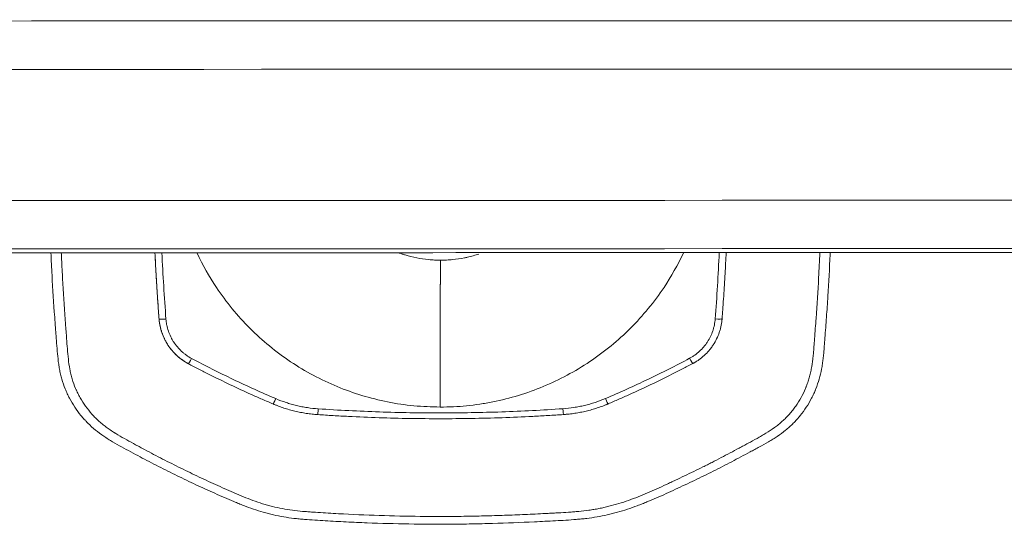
# Model space of a CAD drawing. Header units: millimetres. Extents: x 0 to 594, y 0 to 420.
# Tile 982 of 1056: x 257.03 to 264.13, y 276.07 to 279.71. Entities that reach past the tile are written whole.
import ezdxf

# ---------------------------------------------------------------- set-up
doc = ezdxf.new("R2010")
doc.units = ezdxf.units.MM
doc.layers.add('1', color=7, linetype='Continuous', true_color=0xffffff)

msp = doc.modelspace()

# ---------------------------------------------------------------- linework, layer by layer
at = {"layer": '1', "color": 155, "linetype": 'Continuous', "lineweight": 13}
msp.add_line((258.0314, 277.5521), (258.0313, 277.5521), dxfattribs=at)
at = {"layer": '1', "color": 155, "linetype": 'Continuous', "lineweight": 18}
msp.add_line((258.2087, 277.2494), (258.2088, 277.2494), dxfattribs=at)
at = {"layer": '1', "color": 155, "linetype": 'Continuous', "lineweight": 13}
for centre, major_axis, ratio, start_param, end_param in [((260.978, 280.107), (-501.2727, -0.1444), 0.000811, 1.517498, 1.623577), ((260.9781, 279.7583), (-501.6214, -0.1445), 0.000811, 1.517498, 1.623577), ((260.9784, 278.813), (-501.6214, -0.1445), 0.000811, 1.517498, 1.623577), ((260.9785, 278.4643), (-501.2727, -0.1444), 0.000811, 1.517498, 1.623577), ((258.0812, 277.5559), (-0.0499, -0.0038), 0.107862, 0.001161, 1.563839), ((262.0443, 277.557), (-0.0499, 0.0038), 0.107679, 1.580198, 3.142877), ((258.2664, 277.2732), (-0.0234, -0.0442), 0.06301, 6.283039, 7.738198), ((261.8593, 277.2742), (-0.0234, 0.0442), 0.06086, 1.687724, 3.142883), ((258.8737, 276.9846), (-0.0195, -0.046), 0.062269, 6.282913, 7.711063), ((261.252, 276.9853), (0.0195, -0.046), 0.060029, 4.85626, 6.28441), ((259.1801, 276.9116), (-0.0034, -0.0499), 0.012227, 6.282458, 7.692515), ((260.9456, 276.9121), (-0.0034, 0.0499), 0.009795, 1.732428, 3.142484)]:
    msp.add_ellipse(centre, major_axis=major_axis, ratio=ratio, start_param=start_param, end_param=end_param, dxfattribs=at)
at = {"layer": '1', "color": 155, "linetype": 'Continuous', "lineweight": 18}
for points, knots in [([(234.2989, 278.0223), (237.8573, 278.0232), (244.9762, 278.025), (255.6635, 278.0279), (266.3526, 278.031), (276.9336, 278.0342), (283.9463, 278.0364), (287.3985, 278.0376)], [0, 0, 0, 0, 0.201201, 0.402401, 0.603602, 0.804802, 1, 1, 1, 1]), ([(257.3024, 277.2632), (257.2994, 277.2881), (257.2972, 277.3131), (257.2931, 277.3632), (257.2913, 277.3883), (257.2886, 277.4259), (257.2877, 277.4385), (257.2858, 277.4636), (257.2848, 277.4761), (257.282, 277.5138), (257.2801, 277.5389), (257.2711, 277.6645), (257.2647, 277.7652), (257.2562, 277.92), (257.2535, 277.9741), (257.251, 278.0282)], [0, 0, 0, 0, 0.09858, 0.09858, 0.197161, 0.197161, 0.246451, 0.246451, 0.295741, 0.295741, 0.394322, 0.394322, 0.788644, 0.788644, 1, 1, 1, 1]), ([(262.8742, 278.0294), (262.874, 278.0249), (262.8692, 277.9198), (262.8635, 277.8149), (262.8541, 277.6645), (262.8507, 277.6144), (262.8436, 277.5143), (262.8399, 277.4642), (262.8351, 277.4018), (262.8336, 277.383), (262.8322, 277.3643), (262.8312, 277.3518), (262.8307, 277.3456), (262.8292, 277.3268), (262.8277, 277.3081), (262.8259, 277.2894), (262.8246, 277.277), (262.824, 277.2708), (262.8218, 277.2521), (262.8201, 277.2397), (262.8164, 277.215), (262.8143, 277.2028), (262.8073, 277.1661), (262.8016, 277.142), (262.7879, 277.0942), (262.7799, 277.0706), (262.7695, 277.0445), (262.7683, 277.0416), (262.7659, 277.0358), (262.7647, 277.0329), (262.761, 277.0243), (262.7585, 277.0185), (262.7507, 277.0015), (262.7452, 276.9903), (262.728, 276.9573), (262.7155, 276.936), (262.6883, 276.8946), (262.6737, 276.8745), (262.654, 276.8503), (262.648, 276.8431), (262.6419, 276.836), (262.6378, 276.8313), (262.6357, 276.8289), (262.6252, 276.8172), (262.608, 276.7991), (262.5899, 276.7819), (262.5714, 276.7652), (262.562, 276.7572), (262.5331, 276.7337), (262.5129, 276.719), (262.4819, 276.6981), (262.4713, 276.6913), (262.4554, 276.6813), (262.45, 276.6781), (262.4393, 276.6716), (262.4339, 276.6683), (262.4068, 276.6525), (262.3849, 276.6403), (262.3518, 276.6224), (262.3407, 276.6165), (262.3186, 276.6047), (262.3075, 276.5988), (262.2522, 276.5695), (262.2079, 276.5459), (262.1192, 276.4992), (262.0746, 276.4761), (261.985, 276.4312), (261.9399, 276.4093), (261.8494, 276.3661), (261.8039, 276.3448), (261.7357, 276.3131), (261.7129, 276.3026), (261.6672, 276.2818), (261.6215, 276.2613), (261.5753, 276.2416), (261.5404, 276.2274), (261.5288, 276.2227), (261.5054, 276.2136), (261.4937, 276.2091), (261.4584, 276.196), (261.4347, 276.1877), (261.387, 276.1721), (261.363, 276.1647), (261.3268, 276.1545), (261.3086, 276.1496), (261.2903, 276.1451), (261.278, 276.1421), (261.2719, 276.1407), (261.2412, 276.1337), (261.2166, 276.1287), (261.1671, 276.1203), (261.1422, 276.1167), (261.1048, 276.1122), (261.0923, 276.1108), (261.0672, 276.1083), (261.0547, 276.1072), (260.9919, 276.1019), (260.9417, 276.0991), (260.8411, 276.0937), (260.7908, 276.0912), (260.6399, 276.0841), (260.5393, 276.0801), (260.3883, 276.0757), (260.3379, 276.0745), (260.2372, 276.0727), (260.1869, 276.0721), (260.0358, 276.0711), (259.8344, 276.0722), (259.6332, 276.0778), (259.4823, 276.0837), (259.432, 276.0859), (259.3314, 276.091), (259.2811, 276.0937), (259.1806, 276.0998), (259.1304, 276.1032), (259.0739, 276.1072), (259.0676, 276.1077), (259.0551, 276.1087), (259.0363, 276.1104), (259.0176, 276.1124), (258.9802, 276.1169), (258.9554, 276.1205), (258.906, 276.129), (258.8814, 276.1339), (258.8507, 276.1408), (258.8446, 276.1422), (258.8324, 276.1452), (258.8263, 276.1467), (258.808, 276.1514), (258.7959, 276.1546), (258.7356, 276.1719), (258.6883, 276.1884), (258.6299, 276.2109), (258.6183, 276.2156), (258.595, 276.2249), (258.5603, 276.2392), (258.5258, 276.2541), (258.4569, 276.2841), (258.4111, 276.3045), (258.32, 276.346), (258.2746, 276.3672), (258.1842, 276.4103), (258.0941, 276.4541), (258.0049, 276.4996), (257.9161, 276.5458), (257.8718, 276.5694), (257.8056, 276.6048), (257.7835, 276.6167), (257.7397, 276.6408), (257.7179, 276.6531), (257.691, 276.6692), (257.6856, 276.6724), (257.675, 276.679), (257.6696, 276.6823), (257.6538, 276.6923), (257.6433, 276.6991), (257.6124, 276.7201), (257.5924, 276.7348), (257.5538, 276.7661), (257.5354, 276.7827), (257.5133, 276.8047), (257.5068, 276.8114), (257.5003, 276.8183), (257.4961, 276.8228), (257.494, 276.8252), (257.4835, 276.8367), (257.4753, 276.8462), (257.4517, 276.8751), (257.4371, 276.895), (257.4098, 276.9361), (257.3971, 276.9573), (257.3797, 276.9902), (257.3742, 277.0013), (257.3663, 277.0183), (257.3638, 277.024), (257.3588, 277.0354), (257.3564, 277.0412), (257.3447, 277.0701), (257.3367, 277.0935), (257.3265, 277.1291), (257.3234, 277.1411), (257.3179, 277.1652), (257.3129, 277.1894), (257.308, 277.22), (257.305, 277.2415), (257.3037, 277.2523), (257.303, 277.2578), (257.3027, 277.2605), (257.3025, 277.2618), (257.3024, 277.2624), (257.3024, 277.2628), (257.3024, 277.263), (257.3024, 277.2632)], [0, 0, 0, 0, 0.001871, 0.04346, 0.04346, 0.064255, 0.064255, 0.085049, 0.085049, 0.090247, 0.092847, 0.092847, 0.095446, 0.095446, 0.100645, 0.103244, 0.103244, 0.105843, 0.105843, 0.111042, 0.111042, 0.11624, 0.11624, 0.126638, 0.126638, 0.137035, 0.137035, 0.138334, 0.138334, 0.139634, 0.139634, 0.142233, 0.142233, 0.147432, 0.147432, 0.157829, 0.157829, 0.168226, 0.168226, 0.170826, 0.172125, 0.172125, 0.173425, 0.173425, 0.178623, 0.183822, 0.183822, 0.189021, 0.189021, 0.199418, 0.199418, 0.204616, 0.204616, 0.207216, 0.207216, 0.209815, 0.209815, 0.220212, 0.220212, 0.225411, 0.225411, 0.230609, 0.230609, 0.251404, 0.251404, 0.272198, 0.272198, 0.292992, 0.292992, 0.313787, 0.313787, 0.324184, 0.324184, 0.334581, 0.344978, 0.344978, 0.350177, 0.350177, 0.355375, 0.355375, 0.365773, 0.365773, 0.37617, 0.37617, 0.381368, 0.383968, 0.383968, 0.386567, 0.386567, 0.396964, 0.396964, 0.407361, 0.407361, 0.41256, 0.41256, 0.417758, 0.417758, 0.438553, 0.438553, 0.459347, 0.459347, 0.500936, 0.500936, 0.52173, 0.52173, 0.542524, 0.542524, 0.584113, 0.625702, 0.625702, 0.646496, 0.646496, 0.66729, 0.66729, 0.688085, 0.688085, 0.690684, 0.690684, 0.693283, 0.698482, 0.698482, 0.708879, 0.708879, 0.719276, 0.719276, 0.721876, 0.721876, 0.724475, 0.724475, 0.729674, 0.729674, 0.750468, 0.750468, 0.755666, 0.755666, 0.760865, 0.771262, 0.771262, 0.792057, 0.792057, 0.812851, 0.812851, 0.833645, 0.85444, 0.85444, 0.875234, 0.875234, 0.885631, 0.885631, 0.896028, 0.896028, 0.898628, 0.898628, 0.901227, 0.901227, 0.906425, 0.906425, 0.916823, 0.916823, 0.92722, 0.92722, 0.929819, 0.931119, 0.931119, 0.932418, 0.932418, 0.937617, 0.937617, 0.948014, 0.948014, 0.958411, 0.958411, 0.96361, 0.96361, 0.966209, 0.966209, 0.968808, 0.968808, 0.979206, 0.979206, 0.984404, 0.984404, 0.989603, 0.994801, 0.997401, 0.9987, 0.99935, 0.999675, 0.999838, 0.999919, 0.999919, 1, 1, 1, 1]), ([(262.1236, 278.0293), (262.1212, 277.979), (262.1186, 277.9287), (262.1126, 277.8242), (262.1076, 277.7428), (262.1011, 277.648), (262.0977, 277.6006), (262.096, 277.577), (262.0952, 277.5668), (262.0947, 277.56), (262.0944, 277.5567), (262.0942, 277.5533)], [0, 0, 0, 0, 0.316473, 0.316473, 0.658237, 0.829118, 0.914559, 0.95728, 0.97864, 0.97864, 1, 1, 1, 1]), ([(260.0602, 276.9161), (260.0602, 276.9312), (260.0602, 276.9501), (260.0602, 276.9727), (260.0602, 276.9878), (260.0602, 277.0047), (260.0602, 277.0197), (260.0602, 277.0291), (260.0602, 277.0384), (260.0602, 277.0534), (260.0602, 277.0701), (260.0602, 277.0849), (260.0602, 277.1071), (260.0602, 277.1272), (260.0602, 277.1454), (260.0602, 277.1526), (260.0602, 277.1653), (260.0602, 277.1796), (260.0602, 277.1921), (260.0602, 277.1991), (260.0602, 277.2097), (260.0602, 277.2255), (260.0602, 277.241), (260.0602, 277.2513), (260.0602, 277.2582), (260.0603, 277.2734), (260.0603, 277.2887), (260.0603, 277.301), (260.0603, 277.3043), (260.0603, 277.3066), (260.0603, 277.3106), (260.0603, 277.3236), (260.0603, 277.338), (260.0603, 277.3506), (260.0603, 277.3545), (260.0603, 277.3584), (260.0603, 277.3677), (260.0603, 277.3806), (260.0603, 277.3922), (260.0603, 277.3981), (260.0603, 277.4), (260.0603, 277.4018), (260.0603, 277.4077), (260.0604, 277.4364), (260.0604, 277.4652), (260.0604, 277.4911), (260.0604, 277.5013), (260.0604, 277.5114), (260.0604, 277.5212), (260.0605, 277.5309), (260.0605, 277.5427), (260.0605, 277.5542), (260.0605, 277.5632), (260.0605, 277.5721), (260.0605, 277.5808), (260.0605, 277.5893), (260.0606, 277.6019), (260.0606, 277.614), (260.0606, 277.6257), (260.0606, 277.6334), (260.0606, 277.6418), (260.0606, 277.6491), (260.0607, 277.6536), (260.0607, 277.6581), (260.0607, 277.6652), (260.0607, 277.6729), (260.0607, 277.6796), (260.0607, 277.6879), (260.0607, 277.6955), (260.0608, 277.7018), (260.0608, 277.7037), (260.0608, 277.7056), (260.0608, 277.7117), (260.0608, 277.7188), (260.0608, 277.7261), (260.0608, 277.7318), (260.0608, 277.7387), (260.0609, 277.7455), (260.0609, 277.7508), (260.0609, 277.756), (260.0609, 277.7611), (260.0609, 277.7661), (260.061, 277.7734), (260.061, 277.7805), (260.061, 277.7874), (260.061, 277.7919), (260.061, 277.7968), (260.061, 277.8011), (260.0611, 277.8037), (260.0611, 277.8063), (260.0611, 277.8105), (260.0611, 277.8147), (260.0611, 277.8177), (260.0611, 277.8189), (260.0611, 277.8201), (260.0611, 277.824), (260.0612, 277.828), (260.0612, 277.8315), (260.0612, 277.8324), (260.0612, 277.833), (260.0612, 277.8341), (260.0612, 277.8377), (260.0612, 277.8416), (260.0612, 277.845), (260.0612, 277.8461), (260.0612, 277.8471), (260.0613, 277.8496), (260.0613, 277.8531), (260.0613, 277.8563), (260.0613, 277.8582), (260.0613, 277.8602), (260.0613, 277.8632), (260.0613, 277.8666), (260.0614, 277.8695), (260.0614, 277.8738), (260.0614, 277.8779), (260.0614, 277.8819), (260.0615, 277.8845), (260.0615, 277.8871), (260.0615, 277.8896), (260.0615, 277.8921), (260.0615, 277.8951), (260.0615, 277.898), (260.0616, 277.9003), (260.0616, 277.9031), (260.0616, 277.9058), (260.0616, 277.9085), (260.0616, 277.9111), (260.0617, 277.9141), (260.0617, 277.9175), (260.0617, 277.9203), (260.0617, 277.923), (260.0618, 277.9256), (260.0618, 277.9282), (260.0618, 277.9315), (260.0619, 277.9346), (260.0619, 277.9376), (260.0619, 277.9397), (260.062, 277.9418), (260.062, 277.9438), (260.062, 277.9458), (260.062, 277.9477), (260.0621, 277.9495), (260.0621, 277.9518), (260.0621, 277.954), (260.0622, 277.9561), (260.0622, 277.9577), (260.0622, 277.9591), (260.0622, 277.9605), (260.0623, 277.9619), (260.0623, 277.9634), (260.0623, 277.9647), (260.0624, 277.9656), (260.0624, 277.9666), (260.0624, 277.9678), (260.0624, 277.969), (260.0625, 277.97), (260.0625, 277.971), (260.0625, 277.972), (260.0625, 277.9729), (260.0626, 277.9739), (260.0626, 277.9746), (260.0626, 277.975)], [0, 0, 0, 0, 0.016744, 0.02093, 0.025115, 0.033487, 0.039766, 0.041859, 0.043952, 0.050231, 0.058603, 0.062789, 0.066975, 0.083718, 0.085811, 0.087904, 0.09209, 0.100462, 0.104648, 0.106741, 0.108834, 0.117206, 0.125577, 0.12767, 0.129763, 0.133949, 0.146507, 0.148862, 0.149646, 0.150693, 0.151739, 0.154879, 0.167436, 0.170576, 0.171622, 0.172669, 0.175808, 0.18418, 0.190459, 0.192029, 0.192552, 0.193075, 0.194645, 0.200924, 0.234411, 0.238597, 0.242783, 0.251155, 0.255341, 0.259527, 0.267898, 0.27627, 0.280456, 0.284642, 0.293014, 0.2972, 0.301386, 0.318129, 0.322315, 0.326501, 0.334873, 0.341152, 0.343245, 0.345338, 0.351617, 0.359988, 0.364174, 0.36836, 0.380918, 0.384057, 0.385104, 0.38615, 0.38929, 0.401848, 0.406033, 0.410219, 0.418591, 0.426963, 0.431149, 0.435335, 0.443707, 0.447893, 0.452079, 0.468822, 0.473008, 0.477194, 0.485566, 0.491845, 0.493938, 0.496031, 0.502309, 0.510681, 0.513821, 0.514867, 0.515914, 0.519053, 0.531611, 0.533965, 0.53475, 0.535797, 0.536843, 0.539983, 0.55254, 0.55568, 0.556726, 0.557773, 0.560912, 0.569284, 0.575563, 0.577656, 0.579749, 0.586028, 0.5944, 0.598585, 0.602771, 0.619515, 0.623701, 0.627887, 0.636259, 0.640445, 0.64463, 0.653002, 0.661374, 0.66556, 0.669746, 0.682304, 0.68649, 0.690676, 0.703233, 0.711605, 0.719977, 0.728349, 0.736721, 0.745092, 0.753464, 0.770208, 0.77858, 0.786952, 0.795323, 0.803695, 0.812067, 0.820439, 0.828811, 0.837182, 0.853926, 0.862298, 0.87067, 0.879042, 0.887413, 0.895785, 0.904157, 0.916715, 0.920901, 0.925087, 0.937644, 0.946016, 0.954388, 0.96276, 0.971132, 0.979503, 0.987875, 1, 1, 1, 1]), ([(258.243, 277.229), (258.2427, 277.2291), (258.2425, 277.2293), (258.242, 277.2295), (258.2413, 277.2299), (258.2397, 277.2308), (258.2365, 277.2325), (258.23, 277.2362), (258.2173, 277.2437), (258.1997, 277.2553), (258.1863, 277.2654), (258.1764, 277.2733), (258.1732, 277.276), (258.1668, 277.2815), (258.1636, 277.2843), (258.148, 277.2986), (258.1364, 277.3107), (258.1148, 277.3361), (258.1048, 277.3495), (258.091, 277.3705), (258.0867, 277.3777), (258.0814, 277.3868), (258.0804, 277.3887), (258.0784, 277.3924), (258.0774, 277.3942), (258.0744, 277.3998), (258.0725, 277.4036), (258.0633, 277.4225), (258.0569, 277.4379), (258.0462, 277.4694), (258.0418, 277.4855), (258.0376, 277.5061), (258.0368, 277.5102), (258.0353, 277.5185), (258.0347, 277.5227), (258.0335, 277.5311), (258.0327, 277.5374), (258.032, 277.5447), (258.0317, 277.5484), (258.0315, 277.5503), (258.0315, 277.5511), (258.0314, 277.5516), (258.0314, 277.5518), (258.0314, 277.5521)], [0, 0, 0, 0, 0.001953, 0.001953, 0.003906, 0.007813, 0.015625, 0.03125, 0.0625, 0.125, 0.1875, 0.1875, 0.21875, 0.21875, 0.25, 0.25, 0.375, 0.375, 0.5, 0.5, 0.5625, 0.5625, 0.578125, 0.578125, 0.59375, 0.59375, 0.625, 0.625, 0.75, 0.75, 0.875, 0.875, 0.90625, 0.90625, 0.9375, 0.9375, 0.96875, 0.984375, 0.992187, 0.996094, 0.998047, 0.998047, 1, 1, 1, 1]), ([(262.0942, 277.5533), (262.0942, 277.553), (262.0941, 277.5528), (262.0941, 277.5522), (262.094, 277.5514), (262.0939, 277.5496), (262.0936, 277.5459), (262.0928, 277.5386), (262.091, 277.524), (262.0875, 277.5033), (262.0836, 277.487), (262.0803, 277.4748), (262.0791, 277.4707), (262.0766, 277.4627), (262.0753, 277.4587), (262.0685, 277.4387), (262.0621, 277.4232), (262.0474, 277.3932), (262.0392, 277.3787), (262.0255, 277.3577), (262.0207, 277.3508), (262.0143, 277.3424), (262.0131, 277.3407), (262.0105, 277.3373), (262.0092, 277.3357), (262.0052, 277.3307), (262.0026, 277.3275), (261.9889, 277.3114), (261.9773, 277.2994), (261.9527, 277.2769), (261.9397, 277.2664), (261.9225, 277.2542), (261.919, 277.2518), (261.9119, 277.2472), (261.9084, 277.2449), (261.9011, 277.2405), (261.8957, 277.2372), (261.8892, 277.2336), (261.886, 277.2318), (261.8843, 277.2309), (261.8836, 277.2306), (261.8831, 277.2303), (261.8829, 277.2302), (261.8827, 277.2301)], [0, 0, 0, 0, 0.001953, 0.001953, 0.003906, 0.007812, 0.015625, 0.03125, 0.0625, 0.125, 0.1875, 0.1875, 0.21875, 0.21875, 0.25, 0.25, 0.375, 0.375, 0.5, 0.5, 0.5625, 0.5625, 0.578125, 0.578125, 0.59375, 0.59375, 0.625, 0.625, 0.75, 0.75, 0.875, 0.875, 0.90625, 0.90625, 0.9375, 0.9375, 0.96875, 0.984375, 0.992187, 0.996094, 0.998047, 0.998047, 1, 1, 1, 1]), ([(258.8542, 276.9385), (258.8282, 276.9495), (258.8023, 276.9607), (258.7506, 276.9832), (258.7248, 276.9946), (258.6476, 277.0293), (258.5964, 277.053), (258.4944, 277.1014), (258.4438, 277.1261), (258.3682, 277.1641), (258.343, 277.1769), (258.2929, 277.2028), (258.2679, 277.2158), (258.243, 277.229)], [0, 0, 0, 0, 0.125, 0.125, 0.25, 0.25, 0.5, 0.5, 0.75, 0.75, 0.875, 0.875, 1, 1, 1, 1]), ([(261.8827, 277.2301), (261.8578, 277.2169), (261.8328, 277.2038), (261.7826, 277.1779), (261.7575, 277.1651), (261.6819, 277.1271), (261.6312, 277.1023), (261.5293, 277.0538), (261.4781, 277.0301), (261.4009, 276.9954), (261.3752, 276.984), (261.3234, 276.9614), (261.2975, 276.9502), (261.2716, 276.9392)], [0, 0, 0, 0, 0.125, 0.125, 0.25, 0.25, 0.5, 0.5, 0.75, 0.75, 0.875, 0.875, 1, 1, 1, 1]), ([(259.1768, 276.8617), (259.175, 276.8618), (259.1733, 276.862), (259.1698, 276.8622), (259.1646, 276.8626), (259.1525, 276.8636), (259.1283, 276.866), (259.1077, 276.8687), (259.087, 276.8718), (259.0802, 276.8729), (259.0665, 276.8753), (259.046, 276.8791), (259.0256, 276.8835), (259.0054, 276.8883), (258.9986, 276.89), (258.9852, 276.8935), (258.9651, 276.8989), (258.9319, 276.9091), (258.9058, 276.9183), (258.8863, 276.9256), (258.8766, 276.9293), (258.8654, 276.9339), (258.8606, 276.9359), (258.8574, 276.9372), (258.8558, 276.9379), (258.8542, 276.9385)], [0, 0, 0, 0, 0.015625, 0.015625, 0.03125, 0.0625, 0.125, 0.25, 0.25, 0.3125, 0.3125, 0.375, 0.5, 0.5, 0.5625, 0.5625, 0.625, 0.75, 0.875, 0.875, 0.9375, 0.96875, 0.984375, 0.984375, 1, 1, 1, 1]), ([(261.2716, 276.9392), (261.27, 276.9386), (261.2684, 276.9379), (261.2652, 276.9365), (261.2603, 276.9346), (261.2491, 276.93), (261.2265, 276.9212), (261.2068, 276.9143), (261.187, 276.9078), (261.1804, 276.9057), (261.1671, 276.9016), (261.1471, 276.8957), (261.127, 276.8905), (261.1067, 276.8857), (261.0999, 276.8841), (261.0863, 276.8812), (261.0659, 276.877), (261.0318, 276.871), (261.0043, 276.8674), (260.9836, 276.8652), (260.9732, 276.8641), (260.9611, 276.8631), (260.9559, 276.8627), (260.9524, 276.8625), (260.9507, 276.8623), (260.949, 276.8622)], [0, 0, 0, 0, 0.015625, 0.015625, 0.03125, 0.0625, 0.125, 0.25, 0.25, 0.3125, 0.3125, 0.375, 0.5, 0.5, 0.5625, 0.5625, 0.625, 0.75, 0.875, 0.875, 0.9375, 0.96875, 0.984375, 0.984375, 1, 1, 1, 1]), ([(259.1802, 276.9035), (259.3271, 276.8936), (259.4741, 276.8862), (259.6948, 276.8788), (259.7684, 276.8769), (259.9155, 276.8745), (259.9892, 276.8739), (260.2101, 276.8739), (260.3573, 276.8765), (260.6517, 276.8865), (260.7987, 276.894), (260.9456, 276.9041)], [0, 0, 0, 0, 0.25, 0.25, 0.375, 0.375, 0.5, 0.5, 0.75, 0.75, 1, 1, 1, 1]), ([(260.949, 276.8622), (260.9305, 276.861), (260.9121, 276.8598), (260.8752, 276.8574), (260.8199, 276.854), (260.6908, 276.8469), (260.58, 276.8422), (260.3584, 276.8346), (260.2106, 276.8321), (259.9888, 276.8321), (259.9149, 276.8327), (259.7672, 276.8351), (259.6195, 276.8388), (259.435, 276.8465), (259.3058, 276.8536), (259.2505, 276.857), (259.2136, 276.8593), (259.1952, 276.8605), (259.1768, 276.8617)], [0, 0, 0, 0, 0.03125, 0.03125, 0.0625, 0.125, 0.25, 0.25, 0.5, 0.5, 0.625, 0.625, 0.75, 0.875, 0.9375, 0.96875, 0.96875, 1, 1, 1, 1])]:
    msp.add_open_spline(points, degree=3, knots=knots, dxfattribs=at)
at = {"layer": '1', "color": 155, "linetype": 'Continuous', "lineweight": 13}
for points, knots in [([(257.3259, 278.0284), (257.3275, 277.9943), (257.3291, 277.9602), (257.3334, 277.8768), (257.3361, 277.8275), (257.3419, 277.7289), (257.345, 277.6797), (257.35, 277.6059), (257.3517, 277.5813), (257.3544, 277.5444), (257.3553, 277.5321), (257.3571, 277.5075), (257.358, 277.4953), (257.3599, 277.4707), (257.3608, 277.4584), (257.3627, 277.4339), (257.3636, 277.4216), (257.3662, 277.3848), (257.3679, 277.3603), (257.3719, 277.3112), (257.3741, 277.2867), (257.3797, 277.2379), (257.3831, 277.2136), (257.3898, 277.1776), (257.3923, 277.1657), (257.3965, 277.1479), (257.398, 277.142), (257.4011, 277.1302), (257.4028, 277.1244), (257.4115, 277.0952), (257.4198, 277.0721), (257.4307, 277.0466), (257.432, 277.0438), (257.4345, 277.0382), (257.4383, 277.0298), (257.4423, 277.0215), (257.4504, 277.005), (257.4562, 276.9942), (257.4742, 276.9623), (257.4873, 276.9418), (257.5157, 276.9022), (257.5311, 276.883), (257.5496, 276.8624), (257.5517, 276.8601), (257.5559, 276.8555), (257.5622, 276.8488), (257.5773, 276.8334), (257.5907, 276.8207), (257.6044, 276.8085), (257.609, 276.8045), (257.6184, 276.7966), (257.6231, 276.7927), (257.6375, 276.7813), (257.6473, 276.7739), (257.6672, 276.7596), (257.6773, 276.7526), (257.6927, 276.7424), (257.7004, 276.7373), (257.7095, 276.7316), (257.7141, 276.7287), (257.7164, 276.7273), (257.7176, 276.7265), (257.7181, 276.7262), (257.7184, 276.726), (257.7185, 276.7259), (257.7187, 276.7258)], [0, 0, 0, 0, 0.071207, 0.071207, 0.174407, 0.174407, 0.277606, 0.277606, 0.329205, 0.329205, 0.355005, 0.355005, 0.380805, 0.380805, 0.406605, 0.406605, 0.432405, 0.432405, 0.484004, 0.484004, 0.535604, 0.535604, 0.587203, 0.587203, 0.613003, 0.613003, 0.625903, 0.625903, 0.638803, 0.638803, 0.690402, 0.690402, 0.696852, 0.696852, 0.703302, 0.716202, 0.716202, 0.742002, 0.742002, 0.793602, 0.793602, 0.845201, 0.845201, 0.851651, 0.851651, 0.858101, 0.871001, 0.896801, 0.896801, 0.909701, 0.909701, 0.922601, 0.922601, 0.9484, 0.9484, 0.9742, 0.9742, 0.9871, 0.99355, 0.996775, 0.998388, 0.999194, 0.999597, 0.999597, 1, 1, 1, 1]), ([(257.7187, 276.7258), (257.7395, 276.7129), (257.7607, 276.7006), (257.8034, 276.6766), (257.8249, 276.6649), (257.8572, 276.6474), (257.868, 276.6416), (257.8896, 276.63), (257.9004, 276.6242), (257.9328, 276.6068), (257.9544, 276.5953), (257.9977, 276.5724), (258.0194, 276.5611), (258.0629, 276.5386), (258.1284, 276.5052), (258.1942, 276.4726), (258.2604, 276.4406), (258.2825, 276.43), (258.3267, 276.409), (258.3933, 276.3778), (258.4602, 276.3475), (258.5162, 276.3227), (258.5274, 276.3178), (258.5499, 276.308), (258.5611, 276.3031), (258.5949, 276.2885), (258.6175, 276.279), (258.6629, 276.2606), (258.6858, 276.2518), (258.7318, 276.235), (258.755, 276.2271), (258.7901, 276.2161), (258.8018, 276.2126), (258.8255, 276.206), (258.8373, 276.2029), (258.8731, 276.1939), (258.8971, 276.1887), (258.9453, 276.1795), (258.9695, 276.1756), (259.0181, 276.169), (259.0425, 276.1663), (259.0732, 276.1637), (259.0793, 276.1633), (259.0916, 276.1624), (259.11, 276.1611), (259.153, 276.1581), (259.1899, 276.1557), (259.2636, 276.1511), (259.3128, 276.1482), (259.5587, 276.1354), (259.7555, 276.1294), (260.0017, 276.1275), (260.0509, 276.1274), (260.1494, 276.1277), (260.1987, 276.1282), (260.2972, 276.1297), (260.3464, 276.1307), (260.4449, 276.1333), (260.4941, 276.1349), (260.5926, 276.1385), (260.6418, 276.1405), (260.7402, 276.1449), (260.8017, 276.1479), (260.8632, 276.1512), (260.8878, 276.1525), (260.9001, 276.1531), (260.937, 276.1552), (260.9615, 276.1566), (260.9984, 276.1591), (261.0107, 276.16), (261.0352, 276.162), (261.0475, 276.1631), (261.0843, 276.1666), (261.1087, 276.1693), (261.1452, 276.1743), (261.1574, 276.1762), (261.1816, 276.1802), (261.1937, 276.1823), (261.2178, 276.1871), (261.2299, 276.1896), (261.2539, 276.195), (261.2659, 276.1978), (261.3017, 276.2069), (261.3253, 276.2135), (261.3723, 276.2278), (261.3956, 276.2355), (261.4419, 276.2518), (261.4649, 276.2604), (261.5106, 276.2784), (261.5333, 276.2877), (261.6011, 276.3166), (261.6457, 276.3369), (261.7014, 276.3628), (261.7125, 276.368), (261.7347, 276.3784), (261.7458, 276.3836), (261.7791, 276.3992), (261.8013, 276.4097), (261.8678, 276.4413), (261.912, 276.4627), (261.9669, 276.4899), (261.9779, 276.4954), (261.9998, 276.5064), (262.0107, 276.512), (262.0435, 276.5287), (262.0652, 276.54), (262.1304, 276.5742), (262.1737, 276.5973), (262.2277, 276.6262), (262.2439, 276.6349), (262.2602, 276.6436), (262.271, 276.6494), (262.298, 276.6638), (262.3251, 276.6783), (262.3572, 276.6962), (262.3679, 276.7022), (262.3839, 276.7114), (262.3891, 276.7145), (262.3997, 276.7208), (262.405, 276.724), (262.4311, 276.7401), (262.4516, 276.7535), (262.4812, 276.7749), (262.4909, 276.7823), (262.5052, 276.7937), (262.5098, 276.7976), (262.5191, 276.8055), (262.5237, 276.8095), (262.5372, 276.8217), (262.546, 276.8301), (262.5632, 276.8475), (262.5716, 276.8564), (262.5879, 276.8749), (262.6036, 276.8937), (262.6182, 276.9132), (262.6392, 276.9429), (262.652, 276.9634), (262.6756, 277.0059), (262.6862, 277.0278), (262.6969, 277.0532), (262.6981, 277.0561), (262.7003, 277.0618), (262.7037, 277.0703), (262.7069, 277.0789), (262.7131, 277.0961), (262.7169, 277.1077), (262.7238, 277.131), (262.727, 277.1427), (262.7327, 277.1663), (262.7353, 277.1782), (262.7423, 277.214), (262.7459, 277.2382), (262.7495, 277.2686), (262.7501, 277.2747), (262.7514, 277.2868), (262.7519, 277.2929), (262.7536, 277.3112), (262.7546, 277.3234), (262.756, 277.3418), (262.7565, 277.3479), (262.7574, 277.3601), (262.7588, 277.3784), (262.7602, 277.3967), (262.7649, 277.4579), (262.7686, 277.5068), (262.779, 277.6537), (262.7852, 277.7518), (262.7938, 277.9097), (262.7968, 277.9695), (262.7994, 278.0293)], [0, 0, 0, 0, 0.01157, 0.01157, 0.02314, 0.02314, 0.028924, 0.028924, 0.034709, 0.034709, 0.046279, 0.046279, 0.057849, 0.057849, 0.069419, 0.092558, 0.092558, 0.104128, 0.104128, 0.115698, 0.138837, 0.138837, 0.144622, 0.144622, 0.150407, 0.150407, 0.161977, 0.161977, 0.173547, 0.173547, 0.185117, 0.185117, 0.190902, 0.190902, 0.196686, 0.196686, 0.208256, 0.208256, 0.219826, 0.219826, 0.231396, 0.231396, 0.234288, 0.234288, 0.237181, 0.242966, 0.254535, 0.254535, 0.277675, 0.277675, 0.370233, 0.370233, 0.393373, 0.393373, 0.416512, 0.416512, 0.439652, 0.439652, 0.462792, 0.462792, 0.485931, 0.485931, 0.509071, 0.514856, 0.514856, 0.520641, 0.520641, 0.53221, 0.53221, 0.537995, 0.537995, 0.54378, 0.54378, 0.55535, 0.55535, 0.561135, 0.561135, 0.56692, 0.56692, 0.572705, 0.572705, 0.578489, 0.578489, 0.590059, 0.590059, 0.601629, 0.601629, 0.613199, 0.613199, 0.624769, 0.624769, 0.647908, 0.647908, 0.653693, 0.653693, 0.659478, 0.659478, 0.671048, 0.671048, 0.694187, 0.694187, 0.699972, 0.699972, 0.705757, 0.705757, 0.717327, 0.717327, 0.740466, 0.740466, 0.746251, 0.749144, 0.749144, 0.752036, 0.763606, 0.763606, 0.769391, 0.769391, 0.772283, 0.772283, 0.775176, 0.775176, 0.786746, 0.786746, 0.792531, 0.792531, 0.795423, 0.795423, 0.798315, 0.798315, 0.8041, 0.8041, 0.809885, 0.809885, 0.81567, 0.821455, 0.821455, 0.833025, 0.833025, 0.844595, 0.844595, 0.846041, 0.846041, 0.847487, 0.850379, 0.850379, 0.856164, 0.856164, 0.861949, 0.861949, 0.867734, 0.867734, 0.879304, 0.879304, 0.882196, 0.882196, 0.885089, 0.885089, 0.890874, 0.890874, 0.893766, 0.893766, 0.896659, 0.902444, 0.902444, 0.925583, 0.925583, 0.971862, 0.971862, 1, 1, 1, 1]), ([(258.0314, 277.5521), (258.0311, 277.5555), (258.0309, 277.5589), (258.0303, 277.5656), (258.0296, 277.5758), (258.0278, 277.5995), (258.0244, 277.6468), (258.0179, 277.7416), (258.0128, 277.823), (258.0069, 277.9275), (258.0042, 277.9778), (258.0018, 278.0282)], [0, 0, 0, 0, 0.02136, 0.02136, 0.04272, 0.085441, 0.170882, 0.341763, 0.683527, 0.683527, 1, 1, 1, 1]), ([(260.0602, 276.9161), (259.9966, 276.9179), (259.8693, 276.9214), (259.6801, 276.9507), (259.4948, 276.9967), (259.2553, 277.0824), (258.974, 277.2331), (258.6782, 277.4757), (258.4553, 277.7461), (258.3459, 277.9399), (258.3054, 278.0256)], [0, 0, 0, 0, 0.086969, 0.174101, 0.261384, 0.348208, 0.522104, 0.695996, 0.870194, 1, 1, 1, 1]), ([(260.0626, 277.975), (260.0625, 277.975), (260.0624, 277.975), (260.0622, 277.975), (260.0618, 277.975), (260.061, 277.975), (260.0594, 277.975), (260.0563, 277.975), (260.0499, 277.9751), (260.0372, 277.9753), (260.0264, 277.9757), (260.0048, 277.9767), (259.9904, 277.9778), (259.9476, 277.982), (259.9192, 277.9862), (259.863, 277.9973), (259.8351, 278.0043), (259.8006, 278.0147), (259.7902, 278.018), (259.7799, 278.0215), (259.773, 278.0238), (259.7696, 278.025), (259.765, 278.0267), (259.7638, 278.0271), (259.7625, 278.0276)], [0, 0, 0, 0, 0.001102, 0.001102, 0.002204, 0.004408, 0.008816, 0.017632, 0.035263, 0.070527, 0.141054, 0.141054, 0.282107, 0.282107, 0.564215, 0.564215, 0.846322, 0.846322, 0.916849, 0.952112, 0.952112, 0.987376, 0.987376, 1, 1, 1, 1]), ([(261.8147, 278.0266), (261.7742, 277.9409), (261.6649, 277.7469), (261.4824, 277.5257), (261.2944, 277.3549), (261.1409, 277.2414), (260.9774, 277.1431), (260.8051, 277.0614), (260.6256, 276.9971), (260.4711, 276.9584), (260.3455, 276.9365), (260.2507, 276.9248), (260.1556, 276.9175), (260.092, 276.9166), (260.0602, 276.9161)], [0, 0, 0, 0, 0.129724, 0.303834, 0.390665, 0.477861, 0.565225, 0.651891, 0.738688, 0.825921, 0.869561, 0.913048, 0.956491, 1, 1, 1, 1]), ([(260.3385, 278.0194), (260.3321, 278.0173), (260.3257, 278.0152), (260.3055, 278.0091), (260.2916, 278.0052), (260.2706, 277.9999), (260.2635, 277.9982), (260.2529, 277.9958), (260.2493, 277.995), (260.2422, 277.9935), (260.2387, 277.9928), (260.2067, 277.9864), (260.1781, 277.9821), (260.135, 277.9779), (260.1206, 277.9768), (260.0989, 277.9757), (260.088, 277.9753), (260.0753, 277.9751), (260.069, 277.975), (260.0658, 277.975), (260.0642, 277.975), (260.0634, 277.975), (260.0631, 277.975), (260.0629, 277.975), (260.0628, 277.975), (260.0626, 277.975)], [0, 0, 0, 0, 0.072428, 0.072428, 0.227023, 0.227023, 0.304321, 0.304321, 0.34297, 0.34297, 0.381619, 0.381619, 0.690809, 0.690809, 0.845405, 0.845405, 0.922702, 0.961351, 0.980676, 0.990338, 0.995169, 0.997584, 0.998792, 0.998792, 1, 1, 1, 1]), ([(258.0813, 277.5505), (258.0818, 277.5431), (258.0826, 277.5357), (258.0842, 277.5247), (258.0848, 277.5211), (258.086, 277.5138), (258.0867, 277.5101), (258.0904, 277.4921), (258.0942, 277.478), (258.1036, 277.4503), (258.1092, 277.4367), (258.1172, 277.4202), (258.1189, 277.4169), (258.1215, 277.4119), (258.1224, 277.4103), (258.1241, 277.4071), (258.1286, 277.399), (258.1334, 277.3911), (258.1454, 277.3727), (258.1541, 277.3609), (258.1731, 277.3385), (258.1832, 277.3279), (258.1969, 277.3153), (258.1997, 277.3128), (258.2053, 277.308), (258.2138, 277.3009), (258.2226, 277.2942), (258.2407, 277.2814), (258.2533, 277.2736), (258.2664, 277.2666)], [0, 0, 0, 0, 0.0625, 0.0625, 0.09375, 0.09375, 0.125, 0.125, 0.25, 0.25, 0.375, 0.375, 0.40625, 0.40625, 0.421875, 0.421875, 0.4375, 0.5, 0.5, 0.625, 0.625, 0.75, 0.75, 0.78125, 0.78125, 0.8125, 0.875, 0.875, 1, 1, 1, 1]), ([(261.8593, 277.2677), (261.8659, 277.2712), (261.8723, 277.2749), (261.8818, 277.2808), (261.885, 277.2828), (261.8912, 277.2869), (261.8942, 277.289), (261.9093, 277.2996), (261.9207, 277.3089), (261.9422, 277.3287), (261.9524, 277.3393), (261.9643, 277.3534), (261.9667, 277.3563), (261.9701, 277.3606), (261.9713, 277.3621), (261.9735, 277.365), (261.9791, 277.3724), (261.9844, 277.38), (261.9964, 277.3984), (262.0036, 277.4112), (262.0164, 277.4375), (262.022, 277.4511), (262.0279, 277.4686), (262.0291, 277.4722), (262.0312, 277.4792), (262.0343, 277.4899), (262.0368, 277.5006), (262.0412, 277.5222), (262.0433, 277.5369), (262.0444, 277.5516)], [0, 0, 0, 0, 0.0625, 0.0625, 0.09375, 0.09375, 0.125, 0.125, 0.25, 0.25, 0.375, 0.375, 0.40625, 0.40625, 0.421875, 0.421875, 0.4375, 0.5, 0.5, 0.625, 0.625, 0.75, 0.75, 0.78125, 0.78125, 0.8125, 0.875, 0.875, 1, 1, 1, 1]), ([(258.2664, 277.2666), (258.3655, 277.214), (258.4657, 277.1635), (258.6175, 277.091), (258.6684, 277.0674), (258.7707, 277.0213), (258.8221, 276.9988), (258.8737, 276.9768)], [0, 0, 0, 0, 0.5, 0.5, 0.75, 0.75, 1, 1, 1, 1]), ([(261.2521, 276.9775), (261.3554, 277.0215), (261.4576, 277.0676), (261.6095, 277.1402), (261.6598, 277.1649), (261.76, 277.2155), (261.8098, 277.2413), (261.8593, 277.2677)], [0, 0, 0, 0, 0.5, 0.5, 0.75, 0.75, 1, 1, 1, 1]), ([(258.8737, 276.9768), (258.898, 276.9665), (258.9226, 276.9572), (258.9602, 276.9449), (258.9727, 276.941), (258.9918, 276.9356), (258.9981, 276.9339), (259.0109, 276.9305), (259.0173, 276.9289), (259.0366, 276.9243), (259.0495, 276.9215), (259.0689, 276.9177), (259.0754, 276.9165), (259.0884, 276.9142), (259.0949, 276.9132), (259.1276, 276.9082), (259.1538, 276.9053), (259.1802, 276.9035)], [0, 0, 0, 0, 0.25, 0.25, 0.375, 0.375, 0.4375, 0.4375, 0.5, 0.5, 0.625, 0.625, 0.6875, 0.6875, 0.75, 0.75, 1, 1, 1, 1]), ([(260.9456, 276.9041), (260.972, 276.9059), (260.9982, 276.9087), (261.0373, 276.9147), (261.0503, 276.917), (261.0697, 276.9208), (261.0762, 276.9221), (261.0891, 276.9249), (261.0955, 276.9264), (261.1148, 276.931), (261.1276, 276.9344), (261.1466, 276.9398), (261.1529, 276.9416), (261.1655, 276.9455), (261.1718, 276.9475), (261.2032, 276.9579), (261.2278, 276.9672), (261.2521, 276.9775)], [0, 0, 0, 0, 0.25, 0.25, 0.375, 0.375, 0.4375, 0.4375, 0.5, 0.5, 0.625, 0.625, 0.6875, 0.6875, 0.75, 0.75, 1, 1, 1, 1])]:
    msp.add_open_spline(points, degree=3, knots=knots, dxfattribs=at)
at = {"layer": '1', "color": 155, "linetype": 'Continuous', "lineweight": 18}
for points in [[(258.0018, 278.0269), (258.0064, 277.9317), (258.0117, 277.8366), (258.0176, 277.7417), (258.0241, 277.6468), (258.0313, 277.5521)], [(258.0313, 277.5521), (258.0368, 277.4798), (258.0587, 277.409), (258.097, 277.3437), (258.1482, 277.2896), (258.2088, 277.2494)]]:
    msp.add_open_spline(points, degree=5, dxfattribs=at)
at = {"layer": '1', "color": 155, "linetype": 'Continuous', "lineweight": 13}
for points in [[(258.0517, 278.0282), (258.0594, 277.8686), (258.0693, 277.7094), (258.0813, 277.5505)], [(262.0444, 277.5516), (262.0564, 277.7105), (262.0662, 277.8697), (262.0738, 278.0293)]]:
    msp.add_open_spline(points, degree=3, dxfattribs=at)

doc.saveas('drawing.dxf')
